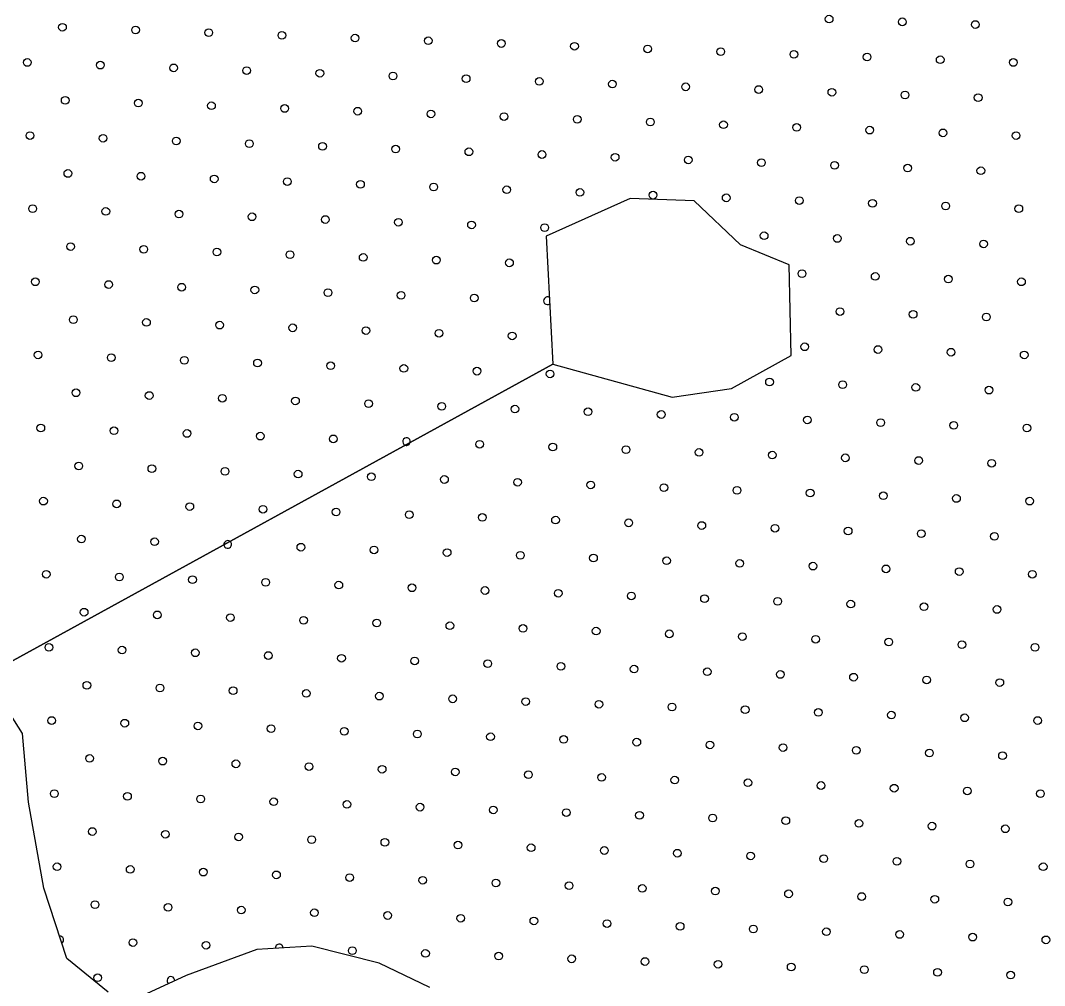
# Model space of a CAD drawing. Extents: x 1612280 to 1883141, y 560852 to 780851.
# Drawn here: x 1786594 to 1789417, y 650842 to 653503 of the extents above; entities that cross this region are included whole.
import ezdxf

# ---------------------------------------------------------------- set-up
doc = ezdxf.new("R2010")
doc.units = 0
doc.layers.add('DESIGN - SCRATCH - User 1', color=7, linetype='Continuous')
doc.layers.add('DESIGN - TRAFFIC CONTROL PERMANENT - Pavement Marking Text', color=7, linetype='Continuous')

msp = doc.modelspace()

# ---------------------------------------------------------------- linework, layer by layer
at = {"layer": 'DESIGN - SCRATCH - User 1'}
for points in [[(1788061.4, 652555.3), (1788390, 652464), (1788554.3, 652488.3), (1788718.5, 652579.6), (1788712.5, 652829.3), (1788578.6, 652884.1), (1788450.8, 653005.8), (1788274.4, 653011.9), (1788043.2, 652908.4), (1788061.4, 652555.3), (1786497.7, 651696.8), (1786278.7, 651873.4), (1786047.5, 652013.4), (1785804.1, 652135.2), (1785700.6, 652269.1), (1785579, 652330), (1785439, 652336.1), (1785305.2, 652275.2), (1785165.2, 652110.8), (1785000.9, 652183.9), (1784794.1, 652342.2), (1784568.9, 652457.9)], [(1788061.4, 652555.3), (1788390, 652464), (1788554.3, 652488.3), (1788718.5, 652579.6), (1788712.5, 652829.3), (1788578.6, 652884.1), (1788450.8, 653005.8), (1788274.4, 653011.9), (1788043.2, 652908.4), (1788061.4, 652555.3), (1786497.7, 651696.8), (1786278.7, 651873.4), (1786047.5, 652013.4), (1785804.1, 652135.2), (1785700.6, 652269.1), (1785579, 652330), (1785439, 652336.1), (1785305.2, 652275.2), (1785165.2, 652110.8), (1785000.9, 652183.9), (1784794.1, 652342.2), (1784568.9, 652457.9)], [(1788061.4, 652555.3), (1788390, 652464), (1788554.3, 652488.3), (1788718.5, 652579.6), (1788712.5, 652829.3), (1788578.6, 652884.1), (1788450.8, 653005.8), (1788274.4, 653011.9), (1788043.2, 652908.4), (1788061.4, 652555.3), (1786497.7, 651696.8), (1786278.7, 651873.4), (1786047.5, 652013.4), (1785804.1, 652135.2), (1785700.6, 652269.1), (1785579, 652330), (1785439, 652336.1), (1785305.2, 652275.2), (1785165.2, 652110.8), (1785000.9, 652183.9), (1784794.1, 652342.2), (1784568.9, 652457.9)], [(1788061.4, 652555.3), (1788390, 652464), (1788554.3, 652488.3), (1788718.5, 652579.6), (1788712.5, 652829.3), (1788578.6, 652884.1), (1788450.8, 653005.8), (1788274.4, 653011.9), (1788043.2, 652908.4), (1788061.4, 652555.3), (1786497.7, 651696.8), (1786278.7, 651873.4), (1786047.5, 652013.4), (1785804.1, 652135.2), (1785700.6, 652269.1), (1785579, 652330), (1785439, 652336.1), (1785305.2, 652275.2), (1785165.2, 652110.8), (1785000.9, 652183.9), (1784794.1, 652342.2), (1784568.9, 652457.9)], [(1786835.9, 650823.6), (1786722, 650916.5), (1786658.7, 651110.8), (1786616.5, 651347.3), (1786599.6, 651537.4), (1786497.7, 651696.8), (1788061.4, 652555.3)], [(1786835.9, 650823.6), (1786722, 650916.5), (1786658.7, 651110.8), (1786616.5, 651347.3), (1786599.6, 651537.4), (1786497.7, 651696.8), (1788061.4, 652555.3)], [(1786835.9, 650823.6), (1786722, 650916.5), (1786658.7, 651110.8), (1786616.5, 651347.3), (1786599.6, 651537.4), (1786497.7, 651696.8), (1788061.4, 652555.3)], [(1786835.9, 650823.6), (1786722, 650916.5), (1786658.7, 651110.8), (1786616.5, 651347.3), (1786599.6, 651537.4), (1786497.7, 651696.8), (1788061.4, 652555.3)], [(1787722.3, 650836.2), (1787583, 650903.8), (1787397.3, 650950.3), (1787245.4, 650941.8), (1787051.2, 650870), (1786941.5, 650819.3)], [(1787722.3, 650836.2), (1787583, 650903.8), (1787397.3, 650950.3), (1787245.4, 650941.8), (1787051.2, 650870), (1786941.5, 650819.3)], [(1787722.3, 650836.2), (1787583, 650903.8), (1787397.3, 650950.3), (1787245.4, 650941.8), (1787051.2, 650870), (1786941.5, 650819.3)], [(1787722.3, 650836.2), (1787583, 650903.8), (1787397.3, 650950.3), (1787245.4, 650941.8), (1787051.2, 650870), (1786941.5, 650819.3)]]:
    msp.add_lwpolyline(points, dxfattribs=at)
at = {"layer": 'DESIGN - TRAFFIC CONTROL PERMANENT - Pavement Marking Text'}
for centre in [(1788823.1, 653506.8), (1788823.1, 653506.8), (1789024.7, 653499.3), (1789024.7, 653499.3), (1786709.9, 653484.4), (1786709.9, 653484.4), (1786911.5, 653476.9), (1786911.5, 653476.9), (1787113.1, 653469.5), (1787113.1, 653469.5), (1789226.3, 653491.9), (1789226.3, 653491.9), (1787314.7, 653462), (1787314.7, 653462), (1787516.4, 653454.5), (1787516.4, 653454.5), (1787718, 653447.1), (1787718, 653447.1), (1787919.6, 653439.6), (1787919.6, 653439.6), (1788121.2, 653432.1), (1788121.2, 653432.1), (1788322.8, 653424.7), (1788322.8, 653424.7), (1788524.4, 653417.2), (1788524.4, 653417.2), (1788726, 653409.7), (1788726, 653409.7), (1786612.8, 653387.3), (1786612.8, 653387.3), (1788927.6, 653402.3), (1788927.6, 653402.3), (1789129.2, 653394.8), (1789129.2, 653394.8), (1789330.8, 653387.3), (1789330.8, 653387.3), (1786814.4, 653379.9), (1786814.4, 653379.9), (1787016.1, 653372.4), (1787016.1, 653372.4), (1787217.7, 653364.9), (1787217.7, 653364.9), (1787419.3, 653357.5), (1787419.3, 653357.5), (1787620.9, 653350), (1787620.9, 653350), (1787822.5, 653342.5), (1787822.5, 653342.5), (1788024.1, 653335.1), (1788024.1, 653335.1), (1788225.7, 653327.6), (1788225.7, 653327.6), (1788427.3, 653320.1), (1788427.3, 653320.1), (1788628.9, 653312.7), (1788628.9, 653312.7), (1788830.6, 653305.2), (1788830.6, 653305.2), (1789032.2, 653297.7), (1789032.2, 653297.7), (1786717.4, 653282.8), (1786717.4, 653282.8), (1786919, 653275.3), (1786919, 653275.3), (1787120.6, 653267.9), (1787120.6, 653267.9), (1789233.8, 653290.3), (1789233.8, 653290.3), (1787322.2, 653260.4), (1787322.2, 653260.4), (1787523.8, 653252.9), (1787523.8, 653252.9), (1787725.4, 653245.5), (1787725.4, 653245.5), (1787927, 653238), (1787927, 653238), (1788128.7, 653230.5), (1788128.7, 653230.5), (1788330.3, 653223.1), (1788330.3, 653223.1), (1788531.9, 653215.6), (1788531.9, 653215.6), (1786620.3, 653185.7), (1786620.3, 653185.7), (1788733.5, 653208.1), (1788733.5, 653208.1), (1788935.1, 653200.7), (1788935.1, 653200.7), (1789136.7, 653193.2), (1789136.7, 653193.2), (1789338.3, 653185.7), (1789338.3, 653185.7), (1786821.9, 653178.3), (1786821.9, 653178.3), (1787023.5, 653170.8), (1787023.5, 653170.8), (1787225.1, 653163.3), (1787225.1, 653163.3), (1787426.7, 653155.9), (1787426.7, 653155.9), (1787628.4, 653148.4), (1787628.4, 653148.4), (1787830, 653140.9), (1787830, 653140.9), (1788031.6, 653133.5), (1788031.6, 653133.5), (1788233.2, 653126), (1788233.2, 653126), (1788434.8, 653118.5), (1788434.8, 653118.5), (1788636.4, 653111.1), (1788636.4, 653111.1), (1788838, 653103.6), (1788838, 653103.6), (1786724.8, 653081.2), (1786724.8, 653081.2), (1786926.5, 653073.7), (1786926.5, 653073.7), (1789039.6, 653096.1), (1789039.6, 653096.1), (1789241.2, 653088.7), (1789241.2, 653088.7), (1787128.1, 653066.2), (1787128.1, 653066.2), (1787329.7, 653058.8), (1787329.7, 653058.8), (1787531.3, 653051.3), (1787531.3, 653051.3), (1787732.9, 653043.8), (1787732.9, 653043.8), (1787934.5, 653036.4), (1787934.5, 653036.4), (1788136.1, 653028.9), (1788136.1, 653028.9), (1788337.7, 653021.4), (1788337.7, 653021.4), (1788539.3, 653014), (1788539.3, 653014), (1788740.9, 653006.5), (1788740.9, 653006.5), (1788942.6, 652999), (1788942.6, 652999), (1789144.2, 652991.6), (1789144.2, 652991.6), (1786627.8, 652984.1), (1786627.8, 652984.1), (1786829.4, 652976.6), (1786829.4, 652976.6), (1787031, 652969.2), (1787031, 652969.2), (1787232.6, 652961.7), (1787232.6, 652961.7), (1789345.8, 652984.1), (1789345.8, 652984.1), (1787434.2, 652954.2), (1787434.2, 652954.2), (1787635.8, 652946.8), (1787635.8, 652946.8), (1787837.4, 652939.3), (1787837.4, 652939.3), (1788039, 652931.8), (1788039, 652931.8), (1788643.9, 652909.4), (1788643.9, 652909.4), (1788845.5, 652902), (1788845.5, 652902), (1786732.3, 652879.6), (1786732.3, 652879.6), (1786933.9, 652872.1), (1786933.9, 652872.1), (1789047.1, 652894.5), (1789047.1, 652894.5), (1789248.7, 652887), (1789248.7, 652887), (1787135.5, 652864.6), (1787135.5, 652864.6), (1787337.1, 652857.2), (1787337.1, 652857.2), (1787538.8, 652849.7), (1787538.8, 652849.7), (1787740.4, 652842.2), (1787740.4, 652842.2), (1787942, 652834.8), (1787942, 652834.8), (1788748.4, 652804.9), (1788748.4, 652804.9), (1788950, 652797.4), (1788950, 652797.4), (1789151.6, 652790), (1789151.6, 652790), (1786635.2, 652782.5), (1786635.2, 652782.5), (1786836.9, 652775), (1786836.9, 652775), (1787038.5, 652767.6), (1787038.5, 652767.6), (1787240.1, 652760.1), (1787240.1, 652760.1), (1789353.2, 652782.5), (1789353.2, 652782.5), (1787441.7, 652752.6), (1787441.7, 652752.6), (1787643.3, 652745.2), (1787643.3, 652745.2), (1787844.9, 652737.7), (1787844.9, 652737.7), (1786739.8, 652678), (1786739.8, 652678), (1788853, 652700.4), (1788853, 652700.4), (1789054.6, 652692.9), (1789054.6, 652692.9), (1789256.2, 652685.4), (1789256.2, 652685.4), (1786941.4, 652670.5), (1786941.4, 652670.5), (1787143, 652663), (1787143, 652663), (1787344.6, 652655.6), (1787344.6, 652655.6), (1787546.2, 652648.1), (1787546.2, 652648.1), (1787747.8, 652640.6), (1787747.8, 652640.6), (1787949.4, 652633.2), (1787949.4, 652633.2), (1788755.9, 652603.3), (1788755.9, 652603.3), (1788957.5, 652595.8), (1788957.5, 652595.8), (1786642.7, 652580.9), (1786642.7, 652580.9), (1786844.3, 652573.4), (1786844.3, 652573.4), (1787045.9, 652566), (1787045.9, 652566), (1789159.1, 652588.4), (1789159.1, 652588.4), (1789360.7, 652580.9), (1789360.7, 652580.9), (1787247.5, 652558.5), (1787247.5, 652558.5), (1787449.1, 652551), (1787449.1, 652551), (1787650.8, 652543.6), (1787650.8, 652543.6), (1787852.4, 652536.1), (1787852.4, 652536.1), (1788054, 652528.6), (1788054, 652528.6), (1788658.8, 652506.2), (1788658.8, 652506.2), (1788860.4, 652498.8), (1788860.4, 652498.8), (1789062, 652491.3), (1789062, 652491.3), (1789263.6, 652483.8), (1789263.6, 652483.8), (1786747.2, 652476.4), (1786747.2, 652476.4), (1786948.9, 652468.9), (1786948.9, 652468.9), (1787150.5, 652461.4), (1787150.5, 652461.4), (1787352.1, 652454), (1787352.1, 652454), (1787553.7, 652446.5), (1787553.7, 652446.5), (1787755.3, 652439), (1787755.3, 652439), (1787956.9, 652431.6), (1787956.9, 652431.6), (1788158.5, 652424.1), (1788158.5, 652424.1), (1788360.1, 652416.6), (1788360.1, 652416.6), (1788561.7, 652409.1), (1788561.7, 652409.1), (1788763.3, 652401.7), (1788763.3, 652401.7), (1788965, 652394.2), (1788965, 652394.2), (1786650.2, 652379.3), (1786650.2, 652379.3), (1786851.8, 652371.8), (1786851.8, 652371.8), (1787053.4, 652364.3), (1787053.4, 652364.3), (1789166.6, 652386.7), (1789166.6, 652386.7), (1789368.2, 652379.3), (1789368.2, 652379.3), (1787255, 652356.9), (1787255, 652356.9), (1787456.6, 652349.4), (1787456.6, 652349.4), (1787859.8, 652334.5), (1787859.8, 652334.5), (1788061.4, 652327), (1788061.4, 652327), (1788263.1, 652319.5), (1788263.1, 652319.5), (1788464.7, 652312.1), (1788464.7, 652312.1), (1788666.3, 652304.6), (1788666.3, 652304.6), (1788867.9, 652297.1), (1788867.9, 652297.1), (1789069.5, 652289.7), (1789069.5, 652289.7), (1789271.1, 652282.2), (1789271.1, 652282.2), (1786754.7, 652274.7), (1786754.7, 652274.7), (1786956.3, 652267.3), (1786956.3, 652267.3), (1787157.9, 652259.8), (1787157.9, 652259.8), (1787359.5, 652252.3), (1787359.5, 652252.3), (1787561.2, 652244.9), (1787561.2, 652244.9), (1787762.8, 652237.4), (1787762.8, 652237.4), (1787964.4, 652229.9), (1787964.4, 652229.9), (1788166, 652222.5), (1788166, 652222.5), (1788367.6, 652215), (1788367.6, 652215), (1788569.2, 652207.5), (1788569.2, 652207.5), (1788770.8, 652200.1), (1788770.8, 652200.1), (1786657.6, 652177.7), (1786657.6, 652177.7), (1786859.3, 652170.2), (1786859.3, 652170.2), (1788972.4, 652192.6), (1788972.4, 652192.6), (1789174, 652185.1), (1789174, 652185.1), (1789375.6, 652177.7), (1789375.6, 652177.7), (1787060.9, 652162.7), (1787060.9, 652162.7), (1787262.5, 652155.3), (1787262.5, 652155.3), (1787464.1, 652147.8), (1787464.1, 652147.8), (1787665.7, 652140.3), (1787665.7, 652140.3), (1787867.3, 652132.9), (1787867.3, 652132.9), (1788068.9, 652125.4), (1788068.9, 652125.4), (1788270.5, 652117.9), (1788270.5, 652117.9), (1788472.1, 652110.5), (1788472.1, 652110.5), (1788673.7, 652103), (1788673.7, 652103), (1788875.4, 652095.5), (1788875.4, 652095.5), (1789077, 652088.1), (1789077, 652088.1), (1786762.2, 652073.1), (1786762.2, 652073.1), (1786963.8, 652065.7), (1786963.8, 652065.7), (1789278.6, 652080.6), (1789278.6, 652080.6), (1787367, 652050.7), (1787367, 652050.7), (1787568.6, 652043.3), (1787568.6, 652043.3), (1787770.2, 652035.8), (1787770.2, 652035.8), (1787971.8, 652028.3), (1787971.8, 652028.3), (1788173.5, 652020.9), (1788173.5, 652020.9), (1788375.1, 652013.4), (1788375.1, 652013.4), (1788576.7, 652005.9), (1788576.7, 652005.9), (1788778.3, 651998.5), (1788778.3, 651998.5), (1786665.1, 651976.1), (1786665.1, 651976.1), (1788979.9, 651991), (1788979.9, 651991), (1789181.5, 651983.5), (1789181.5, 651983.5), (1789383.1, 651976.1), (1789383.1, 651976.1), (1786866.7, 651968.6), (1786866.7, 651968.6), (1787068.3, 651961.1), (1787068.3, 651961.1), (1787269.9, 651953.7), (1787269.9, 651953.7), (1787471.6, 651946.2), (1787471.6, 651946.2), (1787673.2, 651938.7), (1787673.2, 651938.7), (1787874.8, 651931.3), (1787874.8, 651931.3), (1788076.4, 651923.8), (1788076.4, 651923.8), (1788278, 651916.3), (1788278, 651916.3), (1788479.6, 651908.9), (1788479.6, 651908.9), (1788681.2, 651901.4), (1788681.2, 651901.4), (1788882.8, 651893.9), (1788882.8, 651893.9), (1789084.4, 651886.5), (1789084.4, 651886.5), (1786769.6, 651871.5), (1786769.6, 651871.5), (1786971.3, 651864.1), (1786971.3, 651864.1), (1787172.9, 651856.6), (1787172.9, 651856.6), (1789286, 651879), (1789286, 651879), (1787374.5, 651849.1), (1787374.5, 651849.1), (1787576.1, 651841.7), (1787576.1, 651841.7), (1787777.7, 651834.2), (1787777.7, 651834.2), (1787979.3, 651826.7), (1787979.3, 651826.7), (1788180.9, 651819.3), (1788180.9, 651819.3), (1788382.5, 651811.8), (1788382.5, 651811.8), (1788584.1, 651804.3), (1788584.1, 651804.3), (1786672.6, 651774.5), (1786672.6, 651774.5), (1788785.8, 651796.9), (1788785.8, 651796.9), (1788987.4, 651789.4), (1788987.4, 651789.4), (1789189, 651781.9), (1789189, 651781.9), (1789390.6, 651774.5), (1789390.6, 651774.5), (1786874.2, 651767), (1786874.2, 651767), (1787075.8, 651759.5), (1787075.8, 651759.5), (1787277.4, 651752), (1787277.4, 651752), (1787479, 651744.6), (1787479, 651744.6), (1787680.6, 651737.1), (1787680.6, 651737.1), (1787882.2, 651729.6), (1787882.2, 651729.6), (1788083.8, 651722.2), (1788083.8, 651722.2), (1788285.5, 651714.7), (1788285.5, 651714.7), (1788487.1, 651707.2), (1788487.1, 651707.2), (1788688.7, 651699.8), (1788688.7, 651699.8), (1788890.3, 651692.3), (1788890.3, 651692.3), (1786777.1, 651669.9), (1786777.1, 651669.9), (1786978.7, 651662.4), (1786978.7, 651662.4), (1789091.9, 651684.8), (1789091.9, 651684.8), (1789293.5, 651677.4), (1789293.5, 651677.4), (1787180.3, 651655), (1787180.3, 651655), (1787381.9, 651647.5), (1787381.9, 651647.5), (1787583.6, 651640), (1787583.6, 651640), (1787785.2, 651632.6), (1787785.2, 651632.6), (1787986.8, 651625.1), (1787986.8, 651625.1), (1788188.4, 651617.6), (1788188.4, 651617.6), (1788390, 651610.2), (1788390, 651610.2), (1788591.6, 651602.7), (1788591.6, 651602.7), (1788793.2, 651595.2), (1788793.2, 651595.2), (1788994.8, 651587.8), (1788994.8, 651587.8), (1789196.4, 651580.3), (1789196.4, 651580.3), (1786680, 651572.8), (1786680, 651572.8), (1786881.7, 651565.4), (1786881.7, 651565.4), (1787083.3, 651557.9), (1787083.3, 651557.9), (1787284.9, 651550.4), (1787284.9, 651550.4), (1789398, 651572.8), (1789398, 651572.8), (1787486.5, 651543), (1787486.5, 651543), (1787688.1, 651535.5), (1787688.1, 651535.5), (1787889.7, 651528), (1787889.7, 651528), (1788091.3, 651520.6), (1788091.3, 651520.6), (1788292.9, 651513.1), (1788292.9, 651513.1), (1788494.5, 651505.6), (1788494.5, 651505.6), (1788696.1, 651498.2), (1788696.1, 651498.2), (1788897.8, 651490.7), (1788897.8, 651490.7), (1786784.6, 651468.3), (1786784.6, 651468.3), (1786986.2, 651460.8), (1786986.2, 651460.8), (1789099.4, 651483.2), (1789099.4, 651483.2), (1789301, 651475.8), (1789301, 651475.8), (1787187.8, 651453.4), (1787187.8, 651453.4), (1787389.4, 651445.9), (1787389.4, 651445.9), (1787591, 651438.4), (1787591, 651438.4), (1787792.6, 651431), (1787792.6, 651431), (1787994.2, 651423.5), (1787994.2, 651423.5), (1788195.9, 651416), (1788195.9, 651416), (1788397.5, 651408.6), (1788397.5, 651408.6), (1788599.1, 651401.1), (1788599.1, 651401.1), (1788800.7, 651393.6), (1788800.7, 651393.6), (1789002.3, 651386.2), (1789002.3, 651386.2), (1789203.9, 651378.7), (1789203.9, 651378.7), (1786687.5, 651371.2), (1786687.5, 651371.2), (1786889.1, 651363.8), (1786889.1, 651363.8), (1787090.7, 651356.3), (1787090.7, 651356.3), (1787292.3, 651348.8), (1787292.3, 651348.8), (1789405.5, 651371.2), (1789405.5, 651371.2), (1787494, 651341.4), (1787494, 651341.4), (1787695.6, 651333.9), (1787695.6, 651333.9), (1787897.2, 651326.4), (1787897.2, 651326.4), (1788098.8, 651319), (1788098.8, 651319), (1788300.4, 651311.5), (1788300.4, 651311.5), (1788502, 651304), (1788502, 651304), (1788703.6, 651296.6), (1788703.6, 651296.6), (1786792, 651266.7), (1786792, 651266.7), (1788905.2, 651289.1), (1788905.2, 651289.1), (1789106.8, 651281.6), (1789106.8, 651281.6), (1789308.4, 651274.2), (1789308.4, 651274.2), (1786993.7, 651259.2), (1786993.7, 651259.2), (1787195.3, 651251.8), (1787195.3, 651251.8), (1787396.9, 651244.3), (1787396.9, 651244.3), (1787598.5, 651236.8), (1787598.5, 651236.8), (1787800.1, 651229.4), (1787800.1, 651229.4), (1788001.7, 651221.9), (1788001.7, 651221.9), (1788203.3, 651214.4), (1788203.3, 651214.4), (1788404.9, 651207), (1788404.9, 651207), (1788606.5, 651199.5), (1788606.5, 651199.5), (1788808.2, 651192), (1788808.2, 651192), (1789009.8, 651184.6), (1789009.8, 651184.6), (1786695, 651169.6), (1786695, 651169.6), (1786896.6, 651162.2), (1786896.6, 651162.2), (1787098.2, 651154.7), (1787098.2, 651154.7), (1789211.4, 651177.1), (1789211.4, 651177.1), (1789413, 651169.6), (1789413, 651169.6), (1787299.8, 651147.2), (1787299.8, 651147.2), (1787501.4, 651139.8), (1787501.4, 651139.8), (1787703, 651132.3), (1787703, 651132.3), (1787904.6, 651124.8), (1787904.6, 651124.8), (1788106.2, 651117.4), (1788106.2, 651117.4), (1788307.9, 651109.9), (1788307.9, 651109.9), (1788509.5, 651102.4), (1788509.5, 651102.4), (1788711.1, 651094.9), (1788711.1, 651094.9), (1788912.7, 651087.5), (1788912.7, 651087.5), (1789114.3, 651080), (1789114.3, 651080), (1789315.9, 651072.5), (1789315.9, 651072.5), (1786799.5, 651065.1), (1786799.5, 651065.1), (1787001.1, 651057.6), (1787001.1, 651057.6), (1787202.7, 651050.1), (1787202.7, 651050.1), (1787404.3, 651042.7), (1787404.3, 651042.7), (1787606, 651035.2), (1787606, 651035.2), (1787807.6, 651027.7), (1787807.6, 651027.7), (1788009.2, 651020.3), (1788009.2, 651020.3), (1788210.8, 651012.8), (1788210.8, 651012.8), (1788412.4, 651005.3), (1788412.4, 651005.3), (1788614, 650997.9), (1788614, 650997.9), (1788815.6, 650990.4), (1788815.6, 650990.4), (1789017.2, 650982.9), (1789017.2, 650982.9), (1786904.1, 650960.5), (1786904.1, 650960.5), (1787105.7, 650953.1), (1787105.7, 650953.1), (1789218.8, 650975.5), (1789218.8, 650975.5), (1789420.4, 650968), (1789420.4, 650968), (1787508.9, 650938.1), (1787508.9, 650938.1), (1787710.5, 650930.7), (1787710.5, 650930.7), (1787912.1, 650923.2), (1787912.1, 650923.2), (1788113.7, 650915.7), (1788113.7, 650915.7), (1788315.3, 650908.3), (1788315.3, 650908.3), (1788516.9, 650900.8), (1788516.9, 650900.8), (1788718.5, 650893.3), (1788718.5, 650893.3), (1788920.2, 650885.9), (1788920.2, 650885.9), (1789121.8, 650878.4), (1789121.8, 650878.4), (1789323.4, 650870.9), (1789323.4, 650870.9), (1786807, 650863.5), (1786807, 650863.5)]:
    msp.add_circle(centre, 10.6, dxfattribs=at)
for centre, start, end in [((1788046.5, 652730.2), 59.2732, 306.6438), ((1787658.2, 652341.9), 347.0767, 250.4563), ((1787658.2, 652341.9), 250.5193, 347.0139), ((1787165.4, 652058.2), 54.2217, 183.3113), ((1787165.4, 652058.2), 183.369, 54.1642), ((1786702.4, 650968), 302.3415, 93.7596), ((1787307.3, 650945.6), 1.3663, 184.9938), ((1787008.6, 650856), 355.7169, 233.8614)]:
    msp.add_arc(centre, 10.6, start, end, dxfattribs=at)

doc.saveas('drawing.dxf')
